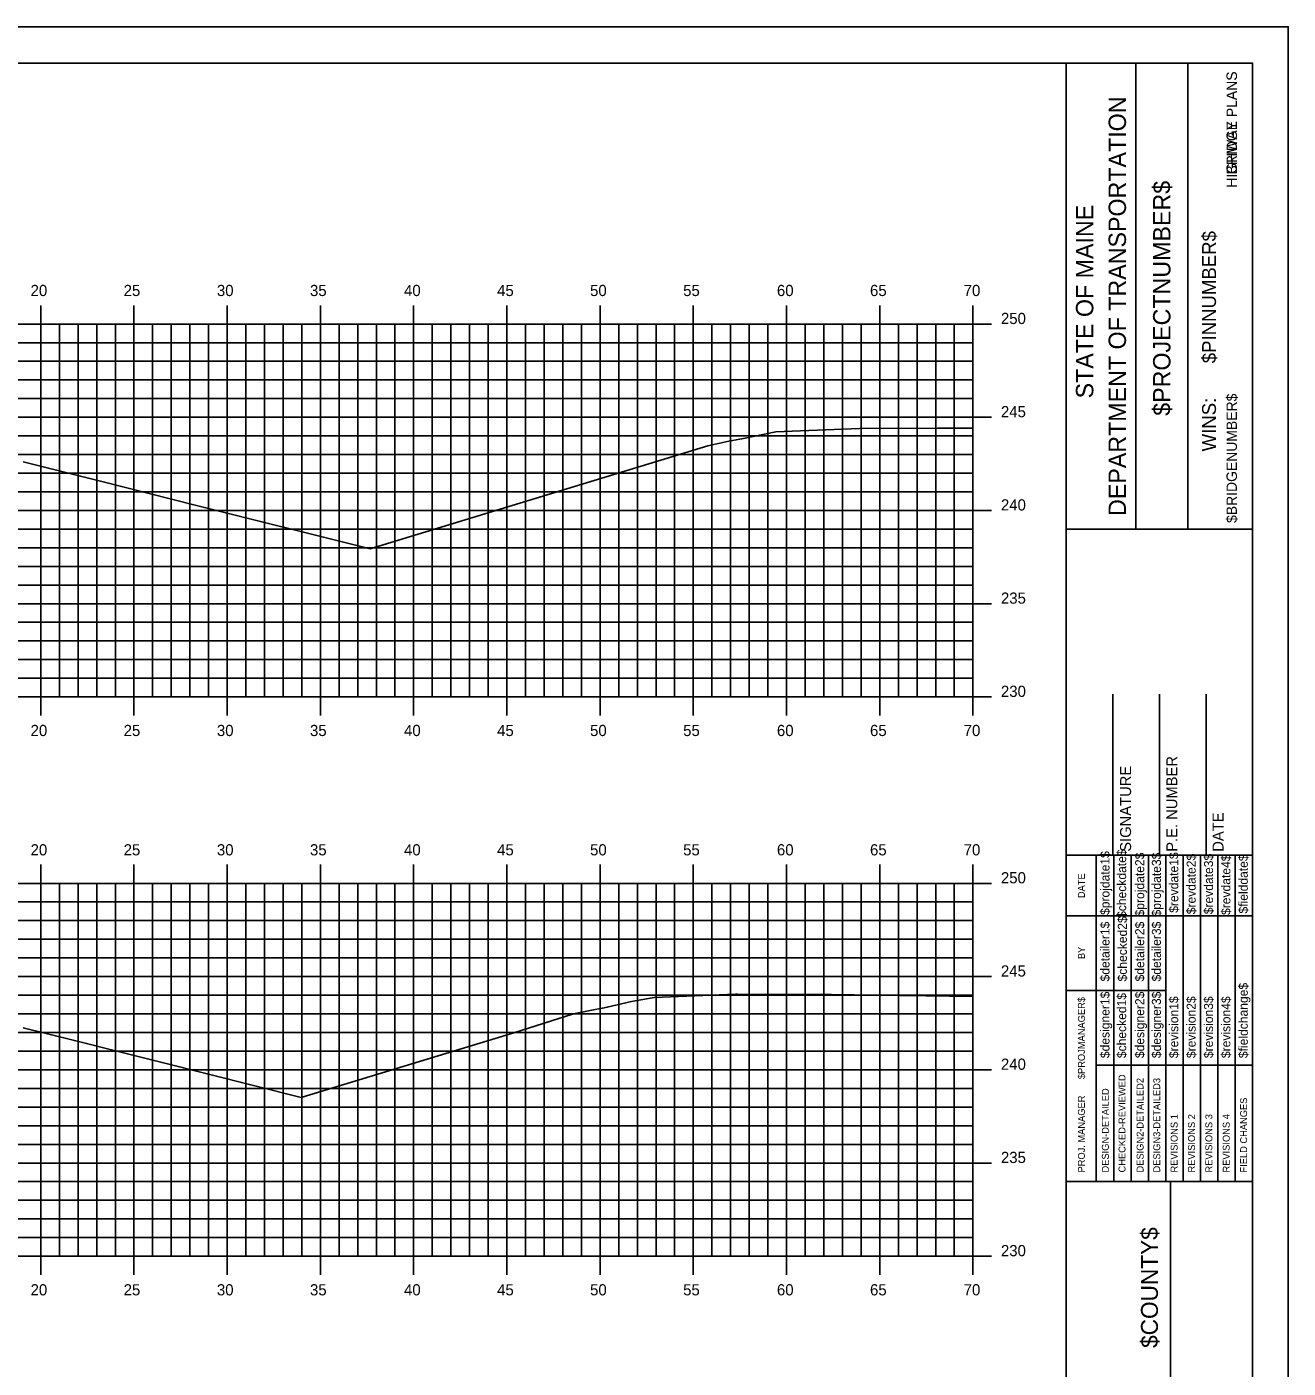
# Model space of a CAD drawing. Extents: x 1168600 to 1177589, y 610178 to 611246.
# Drawn here: x 1172543.6 to 1172611.2, y 610938.6 to 611010.5 of the extents above; entities that cross this region are included whole.
import ezdxf

# ---------------------------------------------------------------- set-up
doc = ezdxf.new("R2010")
doc.units = 0
for name, color, linetype in [('_Station Equation', 7, 'Continuous'), ('BORDER', 7, 'Continuous'), ('BRIDGE_TITLE', 7, 'Continuous'), ('H_V ANNOTATION', 7, 'Continuous'), ('HIGHWAY_TITLE', 7, 'Continuous'), ('MAJOR', 7, 'Continuous'), ('MINOR', 7, 'Continuous'), ('PLOT BOUNDARY', 7, 'Continuous')]:
    doc.layers.add(name, color=color, linetype=linetype)

msp = doc.modelspace()

# ---------------------------------------------------------------- linework, layer by layer
at = {"layer": '_Station Equation'}
for points in [[(1172543.364, 610987.199), (1172544.659, 610986.875), (1172547.515, 610986.161), (1172552.673, 610984.871), (1172561.982, 610982.544), (1172562.032, 610982.56), (1172562.04, 610982.562), (1172576.515, 610986.971), (1172580.103, 610988.061), (1172581.213, 610988.305), (1172581.807, 610988.425), (1172581.917, 610988.445), (1172583.742, 610988.822), (1172585.073, 610988.873), (1172588.225, 610989.001), (1172592.424, 610989.013), (1172593.265, 610989.016), (1172594.315, 610989.003)], [(1172543.364, 610956.848), (1172546.123, 610956.158), (1172548.676, 610955.52), (1172550.823, 610954.983), (1172558.283, 610953.118), (1172558.333, 610953.134), (1172558.339, 610953.135), (1172569.689, 610956.586), (1172572.898, 610957.597), (1172574.046, 610957.825), (1172574.437, 610957.907), (1172574.703, 610957.952), (1172576.008, 610958.251), (1172577.221, 610958.478), (1172581.571, 610958.643), (1172581.683, 610958.648), (1172585.966, 610958.64), (1172586.733, 610958.64), (1172590.391, 610958.584), (1172591.783, 610958.565), (1172594.315, 610958.525)]]:
    msp.add_lwpolyline(points, dxfattribs=at)
at = {"layer": 'BORDER'}
for p, q in [((1172609.315, 611008.596), (1172449.315, 611008.596)), ((1172599.315, 610903.599), (1172599.315, 611008.599)), ((1172603.043, 610983.593), (1172603.043, 611008.593)), ((1172605.839, 610983.593), (1172605.839, 611008.593)), ((1172609.315, 610903.599), (1172609.315, 611008.599)), ((1172599.316, 610983.59), (1172609.315, 610983.59)), ((1172601.815, 610966.099), (1172601.815, 610974.747)), ((1172604.315, 610966.099), (1172604.315, 610974.747)), ((1172606.815, 610966.099), (1172606.815, 610974.747)), ((1172599.315, 610966.099), (1172609.315, 610966.099)), ((1172599.315, 610948.599), (1172609.315, 610948.599)), ((1172604.906, 610913.599), (1172604.906, 610948.599))]:
    msp.add_line(p, q, dxfattribs=at)
for points in [[(1172600.93, 610962.849), (1172600.93, 610966.099)], [(1172601.862, 610948.602), (1172601.862, 610966.099)], [(1172602.794, 610966.099), (1172602.794, 610948.602)], [(1172603.726, 610948.602), (1172603.726, 610966.099)], [(1172604.657, 610948.602), (1172604.657, 610966.099)], [(1172605.589, 610948.602), (1172605.589, 610966.099)], [(1172606.521, 610948.602), (1172606.521, 610966.099)], [(1172607.452, 610948.602), (1172607.452, 610966.099)], [(1172608.384, 610948.602), (1172608.384, 610966.099)], [(1172600.931, 610948.602), (1172600.931, 610965.393)], [(1172599.315, 610962.849), (1172609.315, 610962.849)], [(1172599.315, 610958.849), (1172600.931, 610958.849)], [(1172600.93, 610958.849), (1172604.657, 610958.849)], [(1172600.93, 610954.849), (1172609.315, 610954.849)]]:
    msp.add_lwpolyline(points, dxfattribs=at)
at = {"layer": 'MAJOR'}
for p, q in [((1172544.315, 610995.598), (1172544.315, 610994.596)), ((1172549.315, 610995.598), (1172549.315, 610994.596)), ((1172554.315, 610995.598), (1172554.315, 610994.596)), ((1172559.315, 610995.598), (1172559.315, 610994.596)), ((1172564.315, 610995.598), (1172564.315, 610994.596)), ((1172569.315, 610995.598), (1172569.315, 610994.596)), ((1172574.315, 610995.598), (1172574.315, 610994.596)), ((1172579.315, 610995.598), (1172579.315, 610994.596)), ((1172584.315, 610995.598), (1172584.315, 610994.596)), ((1172589.315, 610995.598), (1172589.315, 610994.596)), ((1172594.315, 610995.598), (1172594.315, 610994.596)), ((1172454.315, 610994.596), (1172594.315, 610994.596)), ((1172454.315, 610994.596), (1172594.315, 610994.596)), ((1172544.315, 610974.596), (1172544.315, 610994.596)), ((1172549.315, 610974.596), (1172549.315, 610994.596)), ((1172554.315, 610974.596), (1172554.315, 610994.596)), ((1172559.315, 610974.596), (1172559.315, 610994.596)), ((1172564.315, 610974.596), (1172564.315, 610994.596)), ((1172569.315, 610974.596), (1172569.315, 610994.596)), ((1172574.315, 610974.596), (1172574.315, 610994.596)), ((1172579.315, 610974.596), (1172579.315, 610994.596)), ((1172584.315, 610974.596), (1172584.315, 610994.596)), ((1172589.315, 610974.596), (1172589.315, 610994.596)), ((1172595.317, 610994.596), (1172593.313, 610994.596)), ((1172594.315, 610974.596), (1172594.315, 610994.596)), ((1172594.315, 610974.596), (1172594.315, 610994.596)), ((1172454.315, 610989.596), (1172594.315, 610989.596)), ((1172595.317, 610989.596), (1172593.313, 610989.596)), ((1172454.315, 610984.596), (1172594.315, 610984.596)), ((1172595.317, 610984.596), (1172593.313, 610984.596)), ((1172454.315, 610979.596), (1172594.315, 610979.596)), ((1172595.317, 610979.596), (1172593.313, 610979.596)), ((1172454.315, 610974.596), (1172594.315, 610974.596)), ((1172454.315, 610974.596), (1172594.315, 610974.596)), ((1172544.315, 610973.594), (1172544.315, 610974.596)), ((1172549.315, 610973.594), (1172549.315, 610974.596)), ((1172554.315, 610973.594), (1172554.315, 610974.596)), ((1172559.315, 610973.594), (1172559.315, 610974.596)), ((1172564.315, 610973.594), (1172564.315, 610974.596)), ((1172569.315, 610973.594), (1172569.315, 610974.596)), ((1172574.315, 610973.594), (1172574.315, 610974.596)), ((1172579.315, 610973.594), (1172579.315, 610974.596)), ((1172584.315, 610973.594), (1172584.315, 610974.596)), ((1172589.315, 610973.594), (1172589.315, 610974.596)), ((1172595.317, 610974.596), (1172593.313, 610974.596)), ((1172594.315, 610973.594), (1172594.315, 610974.596)), ((1172544.315, 610965.598), (1172544.315, 610964.596)), ((1172549.315, 610965.598), (1172549.315, 610964.596)), ((1172554.315, 610965.598), (1172554.315, 610964.596)), ((1172559.315, 610965.598), (1172559.315, 610964.596)), ((1172564.315, 610965.598), (1172564.315, 610964.596)), ((1172569.315, 610965.598), (1172569.315, 610964.596)), ((1172574.315, 610965.598), (1172574.315, 610964.596)), ((1172579.315, 610965.598), (1172579.315, 610964.596)), ((1172584.315, 610965.598), (1172584.315, 610964.596)), ((1172589.315, 610965.598), (1172589.315, 610964.596)), ((1172594.315, 610965.598), (1172594.315, 610964.596)), ((1172454.315, 610964.596), (1172594.315, 610964.596)), ((1172454.315, 610964.596), (1172594.315, 610964.596)), ((1172544.315, 610944.596), (1172544.315, 610964.596)), ((1172549.315, 610944.596), (1172549.315, 610964.596)), ((1172554.315, 610944.596), (1172554.315, 610964.596)), ((1172559.315, 610944.596), (1172559.315, 610964.596)), ((1172564.315, 610944.596), (1172564.315, 610964.596)), ((1172569.315, 610944.596), (1172569.315, 610964.596)), ((1172574.315, 610944.596), (1172574.315, 610964.596)), ((1172579.315, 610944.596), (1172579.315, 610964.596)), ((1172584.315, 610944.596), (1172584.315, 610964.596)), ((1172589.315, 610944.596), (1172589.315, 610964.596)), ((1172595.317, 610964.596), (1172593.313, 610964.596)), ((1172594.315, 610944.596), (1172594.315, 610964.596)), ((1172594.315, 610944.596), (1172594.315, 610964.596)), ((1172454.315, 610959.596), (1172594.315, 610959.596)), ((1172595.317, 610959.596), (1172593.313, 610959.596)), ((1172454.315, 610954.596), (1172594.315, 610954.596)), ((1172595.317, 610954.596), (1172593.313, 610954.596)), ((1172454.315, 610949.596), (1172594.315, 610949.596)), ((1172595.317, 610949.596), (1172593.313, 610949.596)), ((1172454.315, 610944.596), (1172594.315, 610944.596)), ((1172454.315, 610944.596), (1172594.315, 610944.596)), ((1172544.315, 610943.594), (1172544.315, 610944.596)), ((1172549.315, 610943.594), (1172549.315, 610944.596)), ((1172554.315, 610943.594), (1172554.315, 610944.596)), ((1172559.315, 610943.594), (1172559.315, 610944.596)), ((1172564.315, 610943.594), (1172564.315, 610944.596)), ((1172569.315, 610943.594), (1172569.315, 610944.596)), ((1172574.315, 610943.594), (1172574.315, 610944.596)), ((1172579.315, 610943.594), (1172579.315, 610944.596)), ((1172584.315, 610943.594), (1172584.315, 610944.596)), ((1172589.315, 610943.594), (1172589.315, 610944.596)), ((1172595.317, 610944.596), (1172593.313, 610944.596)), ((1172594.315, 610943.594), (1172594.315, 610944.596))]:
    msp.add_line(p, q, dxfattribs=at)
at = {"layer": 'MINOR'}
for p, q in [((1172545.315, 610974.596), (1172545.315, 610994.596)), ((1172546.315, 610974.596), (1172546.315, 610994.596)), ((1172547.315, 610974.596), (1172547.315, 610994.596)), ((1172548.315, 610974.596), (1172548.315, 610994.596)), ((1172550.315, 610974.596), (1172550.315, 610994.596)), ((1172551.315, 610974.596), (1172551.315, 610994.596)), ((1172552.315, 610974.596), (1172552.315, 610994.596)), ((1172553.315, 610974.596), (1172553.315, 610994.596)), ((1172555.315, 610974.596), (1172555.315, 610994.596)), ((1172556.315, 610974.596), (1172556.315, 610994.596)), ((1172557.315, 610974.596), (1172557.315, 610994.596)), ((1172558.315, 610974.596), (1172558.315, 610994.596)), ((1172560.315, 610974.596), (1172560.315, 610994.596)), ((1172561.315, 610974.596), (1172561.315, 610994.596)), ((1172562.315, 610974.596), (1172562.315, 610994.596)), ((1172563.315, 610974.596), (1172563.315, 610994.596)), ((1172565.315, 610974.596), (1172565.315, 610994.596)), ((1172566.315, 610974.596), (1172566.315, 610994.596)), ((1172567.315, 610974.596), (1172567.315, 610994.596)), ((1172568.315, 610974.596), (1172568.315, 610994.596)), ((1172570.315, 610974.596), (1172570.315, 610994.596)), ((1172571.315, 610974.596), (1172571.315, 610994.596)), ((1172572.315, 610974.596), (1172572.315, 610994.596)), ((1172573.315, 610974.596), (1172573.315, 610994.596)), ((1172575.315, 610974.596), (1172575.315, 610994.596)), ((1172576.315, 610974.596), (1172576.315, 610994.596)), ((1172577.315, 610974.596), (1172577.315, 610994.596)), ((1172578.315, 610974.596), (1172578.315, 610994.596)), ((1172580.315, 610974.596), (1172580.315, 610994.596)), ((1172581.315, 610974.596), (1172581.315, 610994.596)), ((1172582.315, 610974.596), (1172582.315, 610994.596)), ((1172583.315, 610974.596), (1172583.315, 610994.596)), ((1172585.315, 610974.596), (1172585.315, 610994.596)), ((1172586.315, 610974.596), (1172586.315, 610994.596)), ((1172587.315, 610974.596), (1172587.315, 610994.596)), ((1172588.315, 610974.596), (1172588.315, 610994.596)), ((1172590.315, 610974.596), (1172590.315, 610994.596)), ((1172591.315, 610974.596), (1172591.315, 610994.596)), ((1172592.315, 610974.596), (1172592.315, 610994.596)), ((1172593.315, 610974.596), (1172593.315, 610994.596)), ((1172454.315, 610993.596), (1172594.315, 610993.596)), ((1172594.315, 610993.596), (1172593.313, 610993.596)), ((1172454.315, 610992.596), (1172594.315, 610992.596)), ((1172594.315, 610992.596), (1172593.313, 610992.596)), ((1172454.315, 610991.596), (1172594.315, 610991.596)), ((1172594.315, 610991.596), (1172593.313, 610991.596)), ((1172454.315, 610990.596), (1172594.315, 610990.596)), ((1172594.315, 610990.596), (1172593.313, 610990.596)), ((1172454.315, 610988.596), (1172594.315, 610988.596)), ((1172594.315, 610988.596), (1172593.313, 610988.596)), ((1172454.315, 610987.596), (1172594.315, 610987.596)), ((1172594.315, 610987.596), (1172593.313, 610987.596)), ((1172454.315, 610986.596), (1172594.315, 610986.596)), ((1172594.315, 610986.596), (1172593.313, 610986.596)), ((1172454.315, 610985.596), (1172594.315, 610985.596)), ((1172594.315, 610985.596), (1172593.313, 610985.596)), ((1172454.315, 610983.596), (1172594.315, 610983.596)), ((1172594.315, 610983.596), (1172593.313, 610983.596)), ((1172454.315, 610982.596), (1172594.315, 610982.596)), ((1172594.315, 610982.596), (1172593.313, 610982.596)), ((1172454.315, 610981.596), (1172594.315, 610981.596)), ((1172594.315, 610981.596), (1172593.313, 610981.596)), ((1172454.315, 610980.596), (1172594.315, 610980.596)), ((1172594.315, 610980.596), (1172593.313, 610980.596)), ((1172454.315, 610978.596), (1172594.315, 610978.596)), ((1172594.315, 610978.596), (1172593.313, 610978.596)), ((1172454.315, 610977.596), (1172594.315, 610977.596)), ((1172594.315, 610977.596), (1172593.313, 610977.596)), ((1172454.315, 610976.596), (1172594.315, 610976.596)), ((1172594.315, 610976.596), (1172593.313, 610976.596)), ((1172454.315, 610975.596), (1172594.315, 610975.596)), ((1172594.315, 610975.596), (1172593.313, 610975.596)), ((1172545.315, 610944.596), (1172545.315, 610964.596)), ((1172546.315, 610944.596), (1172546.315, 610964.596)), ((1172547.315, 610944.596), (1172547.315, 610964.596)), ((1172548.315, 610944.596), (1172548.315, 610964.596)), ((1172550.315, 610944.596), (1172550.315, 610964.596)), ((1172551.315, 610944.596), (1172551.315, 610964.596)), ((1172552.315, 610944.596), (1172552.315, 610964.596)), ((1172553.315, 610944.596), (1172553.315, 610964.596)), ((1172555.315, 610944.596), (1172555.315, 610964.596)), ((1172556.315, 610944.596), (1172556.315, 610964.596)), ((1172557.315, 610944.596), (1172557.315, 610964.596)), ((1172558.315, 610944.596), (1172558.315, 610964.596)), ((1172560.315, 610944.596), (1172560.315, 610964.596)), ((1172561.315, 610944.596), (1172561.315, 610964.596)), ((1172562.315, 610944.596), (1172562.315, 610964.596)), ((1172563.315, 610944.596), (1172563.315, 610964.596)), ((1172565.315, 610944.596), (1172565.315, 610964.596)), ((1172566.315, 610944.596), (1172566.315, 610964.596)), ((1172567.315, 610944.596), (1172567.315, 610964.596)), ((1172568.315, 610944.596), (1172568.315, 610964.596)), ((1172570.315, 610944.596), (1172570.315, 610964.596)), ((1172571.315, 610944.596), (1172571.315, 610964.596)), ((1172572.315, 610944.596), (1172572.315, 610964.596)), ((1172573.315, 610944.596), (1172573.315, 610964.596)), ((1172575.315, 610944.596), (1172575.315, 610964.596)), ((1172576.315, 610944.596), (1172576.315, 610964.596)), ((1172577.315, 610944.596), (1172577.315, 610964.596)), ((1172578.315, 610944.596), (1172578.315, 610964.596)), ((1172580.315, 610944.596), (1172580.315, 610964.596)), ((1172581.315, 610944.596), (1172581.315, 610964.596)), ((1172582.315, 610944.596), (1172582.315, 610964.596)), ((1172583.315, 610944.596), (1172583.315, 610964.596)), ((1172585.315, 610944.596), (1172585.315, 610964.596)), ((1172586.315, 610944.596), (1172586.315, 610964.596)), ((1172587.315, 610944.596), (1172587.315, 610964.596)), ((1172588.315, 610944.596), (1172588.315, 610964.596)), ((1172590.315, 610944.596), (1172590.315, 610964.596)), ((1172591.315, 610944.596), (1172591.315, 610964.596)), ((1172592.315, 610944.596), (1172592.315, 610964.596)), ((1172593.315, 610944.596), (1172593.315, 610964.596)), ((1172454.315, 610963.596), (1172594.315, 610963.596)), ((1172594.315, 610963.596), (1172593.313, 610963.596)), ((1172454.315, 610962.596), (1172594.315, 610962.596)), ((1172594.315, 610962.596), (1172593.313, 610962.596)), ((1172454.315, 610961.596), (1172594.315, 610961.596)), ((1172594.315, 610961.596), (1172593.313, 610961.596)), ((1172454.315, 610960.596), (1172594.315, 610960.596)), ((1172594.315, 610960.596), (1172593.313, 610960.596)), ((1172454.315, 610958.596), (1172594.315, 610958.596)), ((1172594.315, 610958.596), (1172593.313, 610958.596)), ((1172454.315, 610957.596), (1172594.315, 610957.596)), ((1172594.315, 610957.596), (1172593.313, 610957.596)), ((1172454.315, 610956.596), (1172594.315, 610956.596)), ((1172594.315, 610956.596), (1172593.313, 610956.596)), ((1172454.315, 610955.596), (1172594.315, 610955.596)), ((1172594.315, 610955.596), (1172593.313, 610955.596)), ((1172454.315, 610953.596), (1172594.315, 610953.596)), ((1172594.315, 610953.596), (1172593.313, 610953.596)), ((1172454.315, 610952.596), (1172594.315, 610952.596)), ((1172594.315, 610952.596), (1172593.313, 610952.596)), ((1172454.315, 610951.596), (1172594.315, 610951.596)), ((1172594.315, 610951.596), (1172593.313, 610951.596)), ((1172454.315, 610950.596), (1172594.315, 610950.596)), ((1172594.315, 610950.596), (1172593.313, 610950.596)), ((1172454.315, 610948.596), (1172594.315, 610948.596)), ((1172594.315, 610948.596), (1172593.313, 610948.596)), ((1172454.315, 610947.596), (1172594.315, 610947.596)), ((1172594.315, 610947.596), (1172593.313, 610947.596)), ((1172454.315, 610946.596), (1172594.315, 610946.596)), ((1172594.315, 610946.596), (1172593.313, 610946.596)), ((1172454.315, 610945.596), (1172594.315, 610945.596)), ((1172594.315, 610945.596), (1172593.313, 610945.596))]:
    msp.add_line(p, q, dxfattribs=at)
at = {"layer": 'PLOT BOUNDARY'}
msp.add_lwpolyline([(1172441.222, 610900.537), (1172611.222, 610900.537), (1172611.222, 611010.537), (1172441.222, 611010.537)], close=True, dxfattribs=at)

# ---------------------------------------------------------------- texts
at = {"layer": 'BORDER'}
for s, height, p in [('DEPARTMENT OF TRANSPORTATION', 0.93176, (1172602.522, 610984.302)), ('$PROJECTNUMBER$', 0.93176, (1172604.907, 610989.675)), ('STATE OF MAINE', 0.93176, (1172600.77, 610990.608)), ('$PINNUMBER$', 0.74527, (1172607.352, 610992.493)), ('WINS:', 0.7453, (1172607.35, 610987.764)), ('P.E. NUMBER', 0.59055, (1172605.276, 610966.291)), ('SIGNATURE', 0.5906, (1172602.795, 610966.291)), ('DATE', 0.5906, (1172607.756, 610966.291)), ('$projdate1$', 0.48455, (1172601.638, 610962.899)), ('$checkdate$', 0.48455, (1172602.532, 610962.742)), ('$projdate2$', 0.48455, (1172603.501, 610962.821)), ('$projdate3$', 0.48455, (1172604.396, 610962.821)), ('$revdate1$', 0.4845, (1172605.327, 610963.017)), ('$revdate2$', 0.4845, (1172606.259, 610962.939)), ('$revdate3$', 0.4845, (1172607.191, 610962.939)), ('$revdate4$', 0.4845, (1172608.122, 610962.899)), ('$fielddate$', 0.48455, (1172609.054, 610962.978)), ('DATE', 0.3714, (1172600.319, 610963.805)), ('$detailer1$', 0.48455, (1172601.638, 610959.334)), ('$checked2$', 0.4845, (1172602.57, 610959.334)), ('$detailer2$', 0.48455, (1172603.501, 610959.334)), ('$detailer3$', 0.48455, (1172604.396, 610959.334)), ('BY', 0.3714, (1172600.319, 610960.534)), ('$fieldchange$', 0.48455, (1172609.054, 610955.222)), ('$PROJMANAGER$', 0.37275, (1172600.319, 610954.094)), ('$designer1$', 0.48455, (1172601.638, 610955.222)), ('$checked1$', 0.4845, (1172602.532, 610955.222)), ('$designer2$', 0.48455, (1172603.501, 610955.222)), ('$designer3$', 0.48455, (1172604.396, 610955.222)), ('$revision1$', 0.48455, (1172605.327, 610955.222)), ('$revision2$', 0.48455, (1172606.259, 610955.222)), ('$revision3$', 0.48455, (1172607.191, 610955.222)), ('$revision4$', 0.48455, (1172608.122, 610955.222)), ('CHECKED-REVIEWED', 0.37275, (1172602.496, 610949.087)), ('DESIGN2-DETAILED2', 0.37275, (1172603.465, 610949.087)), ('DESIGN3-DETAILED3', 0.37275, (1172604.359, 610949.087)), ('PROJ. MANAGER', 0.37275, (1172600.319, 610949.087)), ('DESIGN-DETAILED', 0.37275, (1172601.602, 610949.087)), ('FIELD CHANGES', 0.37275, (1172609.018, 610949.087)), ('REVISIONS 1', 0.37275, (1172605.291, 610949.087)), ('REVISIONS 2', 0.37275, (1172606.223, 610949.087)), ('REVISIONS 3', 0.37275, (1172607.154, 610949.087)), ('REVISIONS 4', 0.37275, (1172608.086, 610949.087))]:
    msp.add_text(s, height=height, rotation=90, dxfattribs=at).set_placement(p)
at = {"layer": 'BRIDGE_TITLE'}
for s, height, p in [('BRIDGE PLANS', 0.55901, (1172608.473, 611002.62)), ('$BRIDGENUMBER$', 0.55901, (1172608.473, 610983.926)), ('$COUNTY$', 0.9072, (1172604.235, 610939.678))]:
    msp.add_text(s, height=height, rotation=90, dxfattribs=at).set_placement(p)
at = {"layer": 'H_V ANNOTATION'}
for s, p in [('20', (1172543.769, 610996.096)), ('25', (1172548.761, 610996.096)), ('30', (1172553.763, 610996.096)), ('35', (1172558.755, 610996.096)), ('40', (1172563.801, 610996.096)), ('45', (1172568.793, 610996.096)), ('50', (1172573.779, 610996.096)), ('55', (1172578.771, 610996.096)), ('60', (1172583.801, 610996.096)), ('65', (1172588.793, 610996.096)), ('70', (1172593.817, 610996.096)), ('250', (1172595.815, 610994.596)), ('245', (1172595.815, 610989.596)), ('240', (1172595.815, 610984.596)), ('235', (1172595.815, 610979.596)), ('230', (1172595.815, 610974.596)), ('20', (1172543.769, 610972.496)), ('25', (1172548.761, 610972.496)), ('30', (1172553.763, 610972.496)), ('35', (1172558.755, 610972.496)), ('40', (1172563.801, 610972.496)), ('45', (1172568.793, 610972.496)), ('50', (1172573.779, 610972.496)), ('55', (1172578.771, 610972.496)), ('60', (1172583.801, 610972.496)), ('65', (1172588.793, 610972.496)), ('70', (1172593.817, 610972.496)), ('20', (1172543.769, 610966.096)), ('25', (1172548.761, 610966.096)), ('30', (1172553.763, 610966.096)), ('35', (1172558.755, 610966.096)), ('40', (1172563.801, 610966.096)), ('45', (1172568.793, 610966.096)), ('50', (1172573.779, 610966.096)), ('55', (1172578.771, 610966.096)), ('60', (1172583.801, 610966.096)), ('65', (1172588.793, 610966.096)), ('70', (1172593.817, 610966.096)), ('250', (1172595.815, 610964.596)), ('245', (1172595.815, 610959.596)), ('240', (1172595.815, 610954.596)), ('235', (1172595.815, 610949.596)), ('230', (1172595.815, 610944.596)), ('20', (1172543.769, 610942.496)), ('25', (1172548.761, 610942.496)), ('30', (1172553.763, 610942.496)), ('35', (1172558.755, 610942.496)), ('40', (1172563.801, 610942.496)), ('45', (1172568.793, 610942.496)), ('50', (1172573.779, 610942.496)), ('55', (1172578.771, 610942.496)), ('60', (1172583.801, 610942.496)), ('65', (1172588.793, 610942.496)), ('70', (1172593.817, 610942.496))]:
    msp.add_text(s, height=0.6, dxfattribs=at).set_placement(p)
at = {"layer": 'HIGHWAY_TITLE'}
msp.add_text('HIGHWAY PLANS', height=0.55901, rotation=90, dxfattribs=at).set_placement((1172608.473, 611001.911))

doc.saveas('drawing.dxf')
